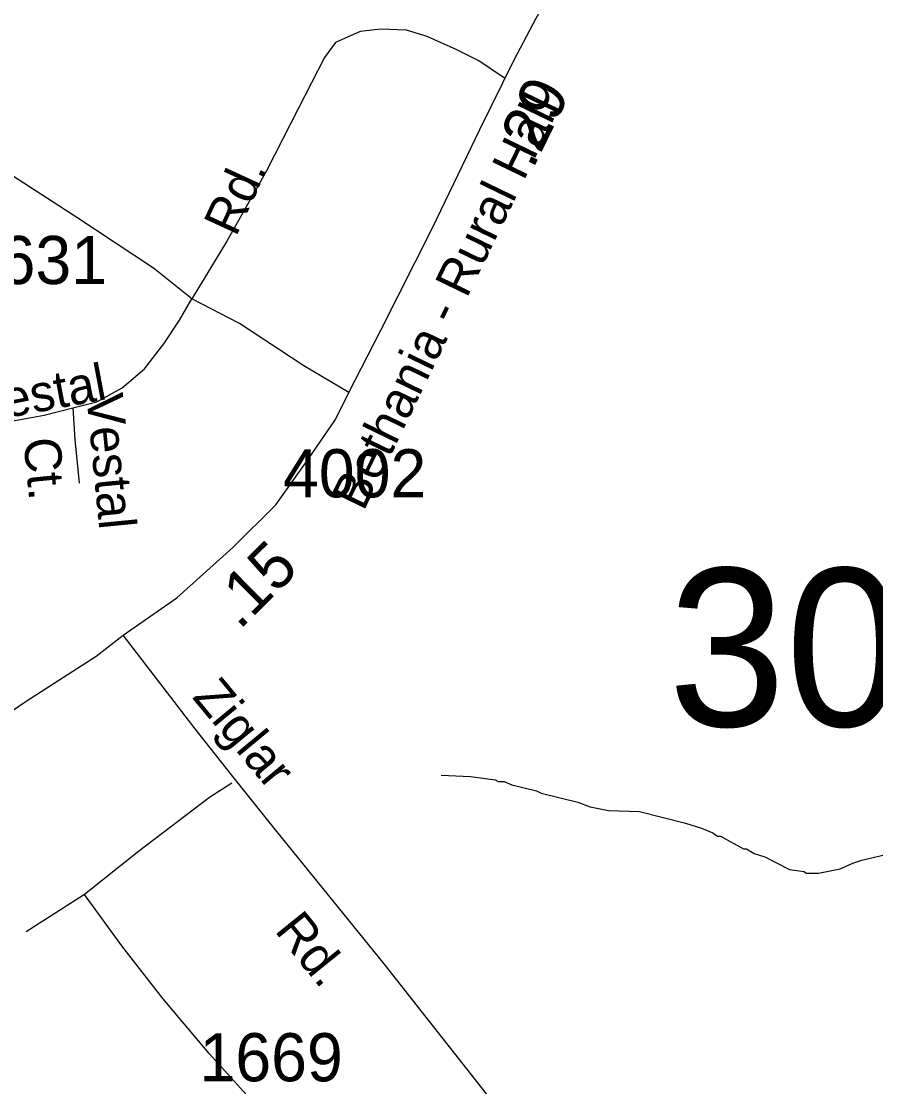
# Model space of a CAD drawing. Extents: x 1547597 to 1699558, y 810033 to 920809.
# Drawn here: x 1613497 to 1615714, y 893994 to 896760 of the extents above; entities that cross this region are included whole.
import ezdxf

# ---------------------------------------------------------------- set-up
doc = ezdxf.new("R2010")
doc.units = 0
for name, color, linetype in [('Exist Hydrographic Misc Water Feature', 7, 'Continuous'), ('Exist Road Non-System Type 51', 7, 'Continuous'), ('Exist Road Non-System Type 51 Label', 7, 'Continuous'), ('Exist Road Secondary Mileage Hundredths English Label', 7, 'Continuous'), ('Exist Road Secondary Structure Standard Bridge Number Label', 7, 'Continuous'), ('Exist Road Secondary Type 51 Attributed', 7, 'Continuous'), ('Exist Road Secondary Type 51 Label', 7, 'Continuous'), ('Exist Road Secondary Type 51 Number Label', 7, 'Continuous')]:
    doc.layers.add(name, color=color, linetype=linetype)

msp = doc.modelspace()

# ---------------------------------------------------------------- linework, layer by layer
at = {"layer": 'Exist Hydrographic Misc Water Feature'}
msp.add_lwpolyline([(1614586.9, 894802.9), (1614662.7, 894799.6), (1614726.6, 894790.6), (1614734.5, 894786.5), (1614750.5, 894786.2), (1614770.4, 894777.9), (1614834.1, 894762.8), (1614846, 894756.6), (1614941.6, 894733), (1614973.4, 894720.5), (1615021.2, 894711.6), (1615101, 894708.3), (1615220.6, 894678.2), (1615262.3, 894665.5), (1615292.1, 894653.1), (1615303.9, 894644.9), (1615311.9, 894644.7), (1615371.4, 894611.7), (1615379.4, 894611.6), (1615399.2, 894599.3), (1615427.1, 894590.8), (1615490.5, 894557.8), (1615528.4, 894553), (1615534.3, 894548.9), (1615566.3, 894548.4), (1615622.5, 894559.5), (1615654.7, 894575), (1615678.8, 894582.6), (1615759.1, 894601.2)], dxfattribs=at)
at = {"layer": 'Exist Road Non-System Type 51'}
msp.add_line((1613660.7, 894492.9), (1613509.2, 894396.5), dxfattribs=at)
for points in [[(1614750.8, 896612.9), (1614684.1, 896657.4), (1614626.9, 896686), (1614550.7, 896721), (1614496.7, 896736.9), (1614430, 896740), (1614376, 896733.7), (1614312.5, 896705.1), (1614283.7, 896666.1), (1614216, 896535.2), (1614133.7, 896372.4), (1614030.7, 896189.5), (1613939.9, 896040)], [(1613630.9, 895757), (1613693, 895772.4), (1613758.3, 895808.5), (1613816.9, 895858.3), (1613866.7, 895922.8), (1613907.7, 895984.3), (1613939.9, 896040)], [(1613351.1, 895705.9), (1613480, 895723.5), (1613556.2, 895738.1), (1613630.9, 895757)], [(1613630.9, 895757), (1613636.2, 895674.8), (1613647.3, 895561)], [(1614043.7, 894782), (1613985, 894745), (1613801.4, 894605.1), (1613660.7, 894492.9)], [(1614649.3, 893287.3), (1614539.3, 893410.4), (1614382.5, 893605), (1614258.8, 893750.9), (1614121.8, 893927.8), (1613984.8, 894080.3), (1613863.9, 894223.2), (1613757.9, 894360.3), (1613660.7, 894492.9)]]:
    msp.add_lwpolyline(points, dxfattribs=at)
at = {"layer": 'Exist Road Secondary Type 51 Attributed'}
for points in [[(1614347.4, 895796.2), (1614430, 895958.2), (1614563.4, 896222), (1614687.3, 896479.4), (1614776.2, 896660.6), (1614833.4, 896768.6), (1614863.9, 896823.3), (1614936.9, 896979), (1615043.8, 897177)], [(1614347.4, 895796.2), (1614229.9, 895866.1), (1614062.9, 895975.5), (1613939.9, 896040), (1613840.3, 896119.1), (1613641.1, 896251), (1613474.2, 896359.5)], [(1613761.5, 895166.3), (1613900.6, 895263.8), (1614046.2, 895394.2), (1614157.3, 895504.8), (1614242.6, 895624.5), (1614312.5, 895726.2), (1614347.4, 895796.2)], [(1612072.5, 894011.7), (1612231.6, 894118.1), (1612381.4, 894221.3), (1612579.9, 894359.3), (1612757.3, 894481.6), (1612966.9, 894622.2), (1613035.3, 894671.5), (1613114.2, 894724), (1613318.5, 894865.3), (1613509.8, 894995.5), (1613691, 895112.2), (1613761.5, 895166.3)], [(1614836.2, 893808.6), (1614439.1, 894313.1), (1614149.8, 894669.5), (1614042.4, 894804.2), (1613947.8, 894923.2), (1613761.5, 895166.3)]]:
    msp.add_lwpolyline(points, dxfattribs=at)

# ---------------------------------------------------------------- texts
at = {"layer": 'Exist Road Non-System Type 51 Label'}
for s, rotation, p in [('Rd.', 65.276, (1614053.8, 896198.5)), ('Vestal', 10.7142, (1613375.4, 895714.2)), ('Vestal', 275.5645, (1613665.5, 895789.5)), ('Ct.', 275.5645, (1613502.1, 895675.4))]:
    msp.add_text(s, height=95, rotation=rotation, dxfattribs=at).set_placement(p)
at = {"layer": 'Exist Road Secondary Mileage Hundredths English Label'}
for s, rotation, p in [('.29', 63.8523, (1614824.2, 896374.3)), ('.15', 44.8703, (1614063.1, 895178.5))]:
    msp.add_text(s, height=120, rotation=rotation, dxfattribs=at).set_placement(p)
at = {"layer": 'Exist Road Secondary Structure Standard Bridge Number Label'}
msp.add_text('308', height=410.1, dxfattribs=at).set_placement((1615175.8, 894930))
at = {"layer": 'Exist Road Secondary Type 51 Label'}
for s, rotation, p in [('Bethania - Rural Hall', 64.1441, (1614385, 895486)), ('Ziglar', 309.6493, (1613938.5, 895004.9)), ('Rd.', 308.9081, (1614152.3, 894399.2))]:
    msp.add_text(s, height=95, rotation=rotation, dxfattribs=at).set_placement(p)
at = {"layer": 'Exist Road Secondary Type 51 Number Label'}
for s, p in [('1631', (1613347.5, 896078.1)), ('4002', (1614176.2, 895524.4)), ('1669', (1613959.4, 894008.2))]:
    msp.add_text(s, height=125, dxfattribs=at).set_placement(p)

doc.saveas('drawing.dxf')
